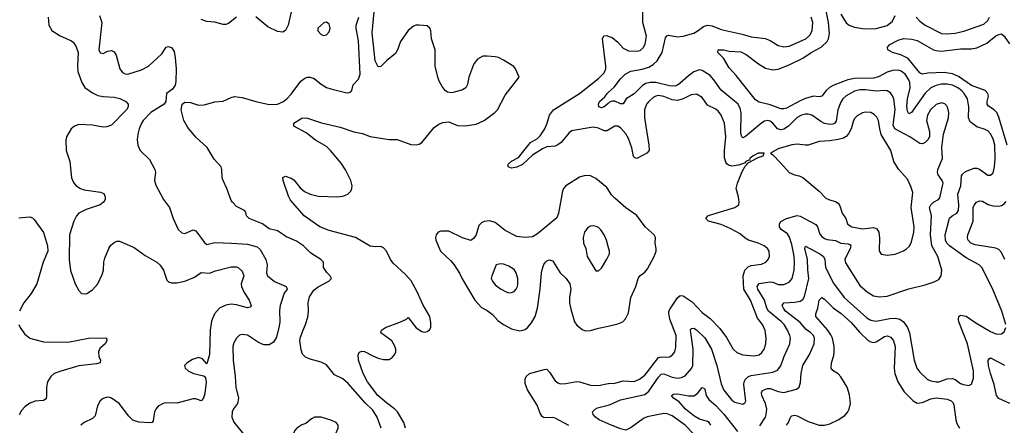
# Model space of a CAD drawing. Header units: inches. Extents: x 1682530 to 1839546, y 640742 to 791647.
# Tile 412 of 656: x 1695676 to 1702911, y 760390 to 763371. Entities that reach past the tile are written whole.
import ezdxf

# ---------------------------------------------------------------- set-up
doc = ezdxf.new("R2010")
doc.units = ezdxf.units.IN
doc.header["$MEASUREMENT"] = 0
doc.layers.add('B6796', color=7, linetype='Continuous')
doc.layers.add('B7706', color=7, linetype='Continuous')

msp = doc.modelspace()

# ---------------------------------------------------------------- linework, layer by layer
at = {"layer": 'B6796', "color": 5}
for points, elevation in [([(1697671, 763430), (1697647.7, 763332.3), (1697630, 763292.8), (1697610, 763279.3), (1697570, 763285.7), (1697498.5, 763318.5), (1697410, 763392.3)], 840), ([(1698510.7, 760370), (1698498, 760410), (1698451.3, 760490), (1698432.2, 760510), (1698370, 760555.8), (1698307.7, 760610), (1698232.2, 760710), (1698198.6, 760770), (1698165.7, 760870), (1698162.4, 760910), (1698171.5, 760928.5), (1698190, 760935.8), (1698210, 760931.7), (1698270, 760899.6), (1698310, 760884.4), (1698350, 760874.6), (1698390, 760872.7), (1698412.5, 760887.5), (1698431, 760909), (1698439.6, 760930), (1698438.7, 760950), (1698430, 760976), (1698409.6, 761010), (1698329, 761070), (1698333.2, 761090), (1698364, 761110), (1698470, 761147.7), (1698518, 761170), (1698530, 761182), (1698590, 761106.3), (1698630, 761080.3), (1698650, 761075.3), (1698670, 761079.3), (1698688, 761092), (1698696.3, 761110), (1698697.5, 761142.5), (1698689.7, 761190), (1698638.2, 761278.2), (1698597.6, 761370), (1698552.4, 761452.4), (1698510, 761499.7), (1698421.2, 761581.2), (1698401.7, 761610), (1698372.2, 761670), (1698350, 761695.1), (1698330, 761705.1), (1698290, 761701.2), (1698250, 761707.7), (1698142.2, 761770), (1697950, 761822), (1697880.3, 761850), (1697765.3, 761930), (1697664.7, 762044.7), (1697650, 762074), (1697611.6, 762190), (1697610, 762211), (1697630, 762221.6), (1697670, 762207), (1697690, 762193.4), (1697736.1, 762136.1), (1697768.9, 762108.9), (1697810, 762088.6), (1697870, 762074.6), (1698010, 762069.3), (1698050, 762073.2), (1698087.6, 762090), (1698108.3, 762110), (1698116.4, 762130), (1698118.4, 762150), (1698109.8, 762190), (1698070, 762268.4), (1698036.8, 762316.8), (1697959.8, 762410), (1697930, 762438.5), (1697850, 762485.7), (1697780.3, 762540.3), (1697689.3, 762590), (1697689.2, 762610), (1697750, 762647), (1697770, 762650.3), (1697790, 762647.4), (1697892.8, 762612.8), (1698030, 762581.6), (1698130, 762546.4), (1698194.7, 762534.7), (1698250, 762513.4), (1698390, 762491.5), (1698450, 762490.2), (1698550, 762455.2), (1698590, 762451.2), (1698610, 762456.5), (1698631.1, 762468.9), (1698721.4, 762578.6), (1698755.9, 762604.1), (1698783.9, 762616.1), (1698830, 762621.7), (1698893.9, 762593.9), (1698950, 762590.3), (1699030, 762602.4), (1699090, 762631.5), (1699168, 762690), (1699185.7, 762710), (1699242.5, 762817.5), (1699346, 762950), (1699319.7, 763010), (1699306.7, 763026.7), (1699230, 763075.1), (1699193.3, 763093.3), (1699170, 763098.7), (1699110, 763104.5), (1699077.8, 763102.2), (1699039.5, 763080.5), (1699013.9, 763046.1), (1698976.8, 762950), (1698965.4, 762894.6), (1698954, 762870), (1698930, 762856.8), (1698870, 762837.6), (1698850, 762833.1), (1698818.4, 762838.4), (1698803, 762850), (1698781.2, 762881.2), (1698758.7, 762918.7), (1698748.2, 762948.2), (1698728.3, 763030), (1698727.6, 763150), (1698702, 763230), (1698696.4, 763290), (1698690, 763309.2), (1698670, 763325.1), (1698611.8, 763331.8), (1698590, 763330.7), (1698570, 763323.7), (1698530, 763292.7), (1698474.8, 763210), (1698452.8, 763150), (1698436.5, 763123.5), (1698370.2, 763070), (1698330, 763028), (1698310, 763024.7), (1698288.2, 763070), (1698265.4, 763274.6), (1698281.5, 763430)], 820), ([(1695885.7, 763390), (1695890.3, 763330), (1695912.3, 763292.3), (1695972, 763252), (1696055.9, 763215.9), (1696070, 763203.8), (1696091, 763171), (1696104.9, 763130), (1696100.7, 763030), (1696104, 762990), (1696131.8, 762910), (1696153.6, 762873.6), (1696210, 762833.1), (1696250, 762814.9), (1696290, 762806.2), (1696370, 762801.3), (1696411.3, 762791.3), (1696454.8, 762770), (1696472.4, 762750), (1696471.6, 762730), (1696460.3, 762710), (1696350, 762597.2), (1696316.7, 762583.3), (1696290, 762581.5), (1696210, 762596.8), (1696110, 762600.5), (1696078.9, 762590), (1696054.4, 762570), (1696019.6, 762510), (1696015.1, 762484.9), (1696017.6, 762410), (1696044.3, 762330), (1696056, 762210), (1696070, 762173.7), (1696090, 762151.5), (1696121.6, 762130), (1696150, 762119.7), (1696270, 762104.2), (1696292.8, 762092.8), (1696304.9, 762070), (1696304.2, 762050), (1696291.8, 762030), (1696267, 762010), (1696163.3, 761976.7), (1696110.2, 761950), (1696092.1, 761930), (1696074.5, 761890), (1696042.3, 761790), (1696039.3, 761610), (1696050, 761526.8), (1696082.8, 761430), (1696110, 761380.5), (1696130, 761358.4), (1696150, 761355.3), (1696170, 761359.5), (1696210, 761385.3), (1696250, 761430.4), (1696280.8, 761499.2), (1696290.7, 761530), (1696294.2, 761590), (1696301.1, 761618.9), (1696330, 761690.4), (1696346.4, 761713.6), (1696370, 761734), (1696390, 761744.4), (1696410, 761743.1), (1696517.8, 761697.7), (1696598.2, 761638.2), (1696683.7, 761590), (1696707.6, 761567.6), (1696732.4, 761530), (1696757.1, 761457.1), (1696770, 761444.2), (1696790, 761438), (1696830, 761438.5), (1696890, 761450.2), (1696959.9, 761480.1), (1697010, 761512.8), (1697070, 761509.5), (1697113.8, 761526.2), (1697230, 761554.6), (1697270, 761554.2), (1697281.6, 761550), (1697310, 761522.6), (1697322.2, 761490), (1697304, 761430), (1697306.4, 761410), (1697325.5, 761365.5), (1697360.7, 761310), (1697376.5, 761270), (1697370, 761258), (1697350, 761254), (1697270, 761275.2), (1697230, 761280.2), (1697190, 761273.1), (1697144.2, 761250), (1697107.8, 761210), (1697084.6, 761155.4), (1697076.2, 761090), (1697070.2, 760910.2), (1697050, 760842.7), (1697018, 760878), (1696990, 760888.6), (1696945.3, 760874.7), (1696906.8, 760850), (1696886, 760830), (1696890.5, 760810), (1696912.7, 760790), (1696953.4, 760770), (1697016, 760756), (1697030.3, 760750.3), (1697039.9, 760739.9), (1697047, 760707), (1697037, 760623), (1697027.1, 760590), (1697010.1, 760569.9), (1696970, 760583.8), (1696950, 760585.3), (1696830, 760551.9), (1696750, 760555.3), (1696730, 760551.6), (1696694.3, 760530), (1696675.9, 760510), (1696667, 760490), (1696657.6, 760422.4), (1696650, 760409.7), (1696631.6, 760408.4), (1696550, 760413.3), (1696507.4, 760427.4), (1696476.4, 760456.4), (1696405.7, 760550), (1696350, 760589.8), (1696330, 760596.1), (1696310, 760595.6), (1696290, 760588), (1696266, 760570), (1696246.5, 760533.5), (1696230, 760460.9), (1696210, 760439.7), (1696150, 760409.7), (1696125.8, 760390)], 820), ([(1696262, 763402), (1696278.5, 763350), (1696256.9, 763150), (1696267.1, 763127.1), (1696290, 763123.1), (1696320.8, 763139.2), (1696350, 763144.4), (1696370, 763134.9), (1696384.6, 763110), (1696410.4, 763010), (1696430, 762983.8), (1696450, 762972.7), (1696470, 762970.4), (1696570, 763002.2), (1696623, 763030), (1696719.1, 763120.9), (1696751.5, 763168.5), (1696770, 763174.4), (1696790, 763168), (1696810, 763137.3), (1696819.3, 763090), (1696825.6, 763010), (1696823.4, 762916.6), (1696818.6, 762890), (1696798.3, 762861.7), (1696754, 762830), (1696750.4, 762770), (1696737.1, 762750), (1696639.5, 762690), (1696584, 762630), (1696570.3, 762610), (1696554.3, 762570), (1696543.1, 762530), (1696538.4, 762490), (1696543, 762450), (1696560.5, 762410), (1696630, 762343.7), (1696668.9, 762270), (1696673.1, 762250), (1696666.7, 762190), (1696675.4, 762155.4), (1696732.7, 762050), (1696776.4, 761990), (1696803.1, 761910), (1696840.4, 761830), (1696866, 761806), (1696890, 761800.4), (1696950, 761826), (1696970, 761819.3), (1697030, 761736.4), (1697050, 761718.4), (1697110, 761732.7), (1697231.3, 761728.7), (1697350, 761721.1), (1697421.3, 761701.3), (1697442.6, 761682.6), (1697483.8, 761610), (1697493.4, 761570), (1697488.2, 761510), (1697496, 761490), (1697547.7, 761447.7), (1697634, 761410), (1697642, 761390), (1697619.8, 761360.2), (1697590.3, 761269.7), (1697585.1, 761234.9), (1697586.2, 761150), (1697582, 761118), (1697562.6, 761037.4), (1697539.7, 761000.3), (1697510, 760981.3), (1697470, 760982.8), (1697430, 760999.8), (1697350, 761052.4), (1697310, 761058.7), (1697290, 761051.6), (1697270, 761029.5), (1697250, 760996), (1697242.8, 760970), (1697243.6, 760870), (1697259.1, 760750), (1697263.6, 760670), (1697283.1, 760590), (1697276.5, 760550), (1697247.8, 760512.2), (1697238, 760490), (1697235.6, 760450), (1697250, 760412.2), (1697323.4, 760323.4)], 840), ([(1698333.1, 760370), (1698303.5, 760450), (1698270, 760500.4), (1698214.8, 760554.8), (1698090, 760696.4), (1698050, 760731.3), (1697990, 760762), (1697930, 760834.5), (1697890, 760854.5), (1697810, 760875.1), (1697775.3, 760890), (1697754.2, 760914.2), (1697744.7, 760944.7), (1697735.1, 761010), (1697736.9, 761030), (1697755.2, 761084.8), (1697776.9, 761130), (1697793.9, 761186.1), (1697798.7, 761230), (1697795.6, 761290), (1697806, 761334), (1697837.5, 761382.5), (1697870, 761406.8), (1697948, 761450), (1697966, 761470), (1697958, 761490), (1697933.6, 761513.6), (1697909, 761549), (1697908.7, 761590), (1697889, 761610), (1697814.5, 761654.5), (1697760.9, 761710), (1697710, 761743.6), (1697636.1, 761776.1), (1697570, 761819.3), (1697510, 761833.2), (1697459, 761870), (1697362, 761910), (1697342, 761930), (1697336.4, 761956.4), (1697328, 761970), (1697270, 761999), (1697239, 762030), (1697230, 762042), (1697197.6, 762130), (1697169.8, 762189.8), (1697164, 762210), (1697161.5, 762270), (1697156.4, 762290), (1697105.7, 762345.7), (1697052.4, 762432.4), (1696969.1, 762509.1), (1696910, 762578.4), (1696881.1, 762630), (1696863.1, 762710), (1696869.7, 762750), (1696890, 762766), (1696930, 762763.1), (1696990, 762744.2), (1697030, 762746), (1697110, 762768.2), (1697170, 762773), (1697230, 762800.5), (1697253.6, 762806.4), (1697310, 762799.5), (1697410.2, 762770.2), (1697508.8, 762748.8), (1697570, 762749.4), (1697610, 762767.2), (1697639.2, 762790), (1697670, 762823.2), (1697741.1, 762919), (1697770, 762940.9), (1697790, 762948.9), (1697810, 762948.9), (1697838.8, 762938.8), (1697890, 762896.3), (1697930, 762874), (1697962.5, 762862.5), (1698070, 762835.3), (1698090, 762832.7), (1698110, 762840.7), (1698117, 762850), (1698126.9, 762893.1), (1698165.7, 762934.3), (1698176.8, 762970), (1698164.9, 763215.1), (1698147.9, 763307.9), (1698149.3, 763330), (1698167.9, 763390)], 840), ([(1697270, 763389.7), (1697210, 763343.9), (1697190, 763336.8), (1697170, 763335.6), (1697110, 763352.4), (1697050, 763358.7), (1697010, 763372)], 840), ([(1700000, 762560.1), (1699990, 762554.2), (1699970, 762555.5), (1699930, 762573.6), (1699890, 762581.3), (1699730, 762554.2), (1699710, 762537.6), (1699653.7, 762470), (1699630, 762451.1), (1699610, 762442.8), (1699550, 762436.4), (1699516.8, 762423.2), (1699444.4, 762375.6), (1699370, 762306), (1699330, 762287.3), (1699290, 762279.5), (1699266, 762290), (1699266, 762310), (1699290, 762330.4), (1699340.5, 762359.5), (1699429.7, 762470), (1699480.8, 762499.2), (1699501.1, 762518.9), (1699535.7, 762570), (1699552.3, 762610), (1699568.4, 762670), (1699599.3, 762710), (1699790, 762829.6), (1699930, 762938.6), (1699970, 762980.7), (1699983.4, 763010), (1699983.6, 763030), (1699957.6, 763230), (1699967, 763253), (1699990, 763255.2), (1700000, 763251.2)], 780), ([(1700000, 762756.1), (1699970, 762731.3), (1699950, 762724.2), (1699932, 762732), (1699929.7, 762750), (1699936.9, 762770), (1699975, 762805), (1699993.7, 762830), (1700000, 762835.4)], 760), ([(1700000, 762123), (1699990, 762138), (1699910, 762204.2), (1699870, 762224.5), (1699830, 762227), (1699790, 762213.2), (1699690, 762149.7), (1699671.4, 762130), (1699663.8, 762110), (1699636.1, 761950), (1699623.9, 761916.1), (1699481.8, 761798.2), (1699443.6, 761776.4), (1699390, 761770.5), (1699330, 761778.5), (1699242.9, 761822.9), (1699170, 761881.1), (1699130, 761892.3), (1699090, 761888.3), (1699070, 761877.4), (1699050, 761858.9), (1699029.4, 761790), (1699010, 761762.4), (1698990, 761748.9), (1698928.9, 761768.9), (1698830, 761816.9), (1698770, 761816.9), (1698750, 761809.3), (1698735.5, 761790), (1698730.4, 761770), (1698732.4, 761750), (1698768.7, 761670), (1698841.6, 761601.6), (1698867.6, 761570), (1698908.5, 761508.5), (1698926.1, 761466.1), (1699021.2, 761310), (1699070, 761256.5), (1699110, 761234.7), (1699150, 761205.2), (1699190, 761161.5), (1699230, 761130.2), (1699290, 761099.7), (1699350, 761084.9), (1699390, 761094.9), (1699410, 761110.3), (1699437.3, 761142.7), (1699464, 761190), (1699480.9, 761250), (1699500.8, 761390), (1699509.3, 761510), (1699516.7, 761543.3), (1699527.6, 761572.4), (1699539.7, 761590), (1699550, 761599.1), (1699570, 761605.8), (1699590, 761599.6), (1699599, 761590), (1699646.2, 761510), (1699690.3, 761470), (1699717.2, 761430), (1699726.2, 761390), (1699716, 761330), (1699715.3, 761290), (1699724.6, 761244.6), (1699753.8, 761150), (1699770, 761127), (1699810, 761094.9), (1699830, 761085.7), (1699870, 761086.5), (1699930, 761104.4), (1700000, 761119.8)], 820), ([(1695670, 761915.8), (1695750, 761921.3), (1695770, 761914.6), (1695781.8, 761901.8), (1695850, 761806.9), (1695879.9, 761710), (1695882.3, 761670), (1695849.2, 761590), (1695801.5, 761430), (1695760.5, 761359.5), (1695705.5, 761290), (1695674.3, 761230)], 780), ([(1700000, 761705.5), (1699988, 761750), (1699969.6, 761790), (1699946.1, 761826.1), (1699930, 761842.9), (1699912.1, 761852.1), (1699890, 761856.9), (1699870, 761854.3), (1699850, 761842.9), (1699827.2, 761810), (1699817.4, 761770), (1699818.7, 761730), (1699836.4, 761690), (1699846, 761630), (1699910, 761526), (1699930, 761526), (1699950, 761546), (1699990, 761610.8), (1700000, 761630.8)], 840), ([(1695670, 761130.5), (1695679.3, 761110), (1695710, 761062.8), (1695750, 761030.2), (1695850, 761003.7), (1696030, 761001.7), (1696182, 761030), (1696313.2, 761033.2), (1696315.3, 761010), (1696303.1, 760990), (1696265.6, 760954.4), (1696254.2, 760930), (1696256.2, 760896.2), (1696270.3, 760870), (1696268, 760850), (1696238.9, 760841), (1696110, 760826.6), (1695970, 760786.4), (1695929.7, 760770.3), (1695903.8, 760750), (1695880.1, 760710), (1695871.4, 760670), (1695873.8, 760606.2), (1695870, 760583.6), (1695850, 760571.8), (1695790, 760568.5), (1695750, 760553), (1695713.1, 760526.9), (1695690, 760499.4), (1695672.2, 760467.8)], 780), ([(1699710, 760389.3), (1699610, 760442), (1699590, 760447.8), (1699530, 760445.7), (1699515.2, 760455.2), (1699499.6, 760479.6), (1699477.4, 760537.4), (1699407.4, 760650), (1699390, 760698), (1699389.7, 760730), (1699396.9, 760750), (1699422, 760770), (1699530, 760801.1), (1699550, 760803.1), (1699570, 760780.3), (1699610, 760718.2), (1699630, 760702.6), (1699650, 760696.1), (1699690, 760697.2), (1699770, 760711.2), (1699790, 760710.7), (1699870, 760686), (1699930, 760683.2), (1700000, 760698.2)], 780), ([(1700000, 760401.4), (1699932.7, 760430), (1699906, 760450), (1699889.2, 760470), (1699884, 760490), (1699904, 760510), (1699922.2, 760517.8), (1700000, 760537.6)], 760)]:
    msp.add_lwpolyline(points, dxfattribs=dict(at, elevation=elevation))
for points, elevation in [([(1697930, 763354), (1697910, 763349), (1697867.7, 763310), (1697867.7, 763290), (1697890, 763262.8), (1697910, 763254.8), (1697930, 763261), (1697950, 763282), (1697957.2, 763310), (1697950, 763338)], 860), ([(1699210, 761578), (1699178, 761570), (1699144.2, 761490), (1699141.3, 761470), (1699150.4, 761450), (1699170, 761423.8), (1699210, 761392.4), (1699250, 761370.4), (1699270, 761363.8), (1699290, 761365.5), (1699310, 761373.4), (1699324.5, 761390), (1699333, 761410), (1699337.4, 761430), (1699336.9, 761470), (1699325.1, 761510), (1699310, 761534.5), (1699270, 761559.6), (1699230, 761575.1)], 840), ([(1697842, 760450), (1697821.1, 760438.9), (1697777.3, 760402.7), (1697750, 760394), (1697711.3, 760370), (1697696, 760350), (1697681, 760310), (1697684.7, 760290), (1697710, 760271.3), (1697810, 760270.7), (1697890, 760288.9), (1697970, 760307), (1697998, 760330), (1698016.2, 760370), (1698015.1, 760390), (1698001.2, 760410), (1697970, 760425.1), (1697890, 760449.5)], 860)]:
    msp.add_lwpolyline(points, close=True, dxfattribs=dict(at, elevation=elevation))
at = {"layer": 'B7706', "color": 5}
for points, elevation in [([(1700000, 763251.2), (1700030, 763239.3), (1700070, 763207.1), (1700110, 763162.4), (1700150, 763141.8), (1700210, 763139.3), (1700234.3, 763145.7), (1700256.6, 763163.4), (1700271, 763191), (1700280.7, 763250), (1700253.7, 763350), (1700254.8, 763430)], 780), ([(1702922.6, 761130), (1702893.6, 761230), (1702830, 761383.6), (1702747.2, 761547.2), (1702725.6, 761570), (1702630, 761619.9), (1702508.3, 761708.3), (1702488.5, 761730), (1702478.5, 761750), (1702475.5, 761790), (1702507.9, 761912.1), (1702528.3, 761930), (1702563.1, 761950), (1702574.3, 761970), (1702576.2, 762010), (1702570.5, 762090), (1702592.5, 762150), (1702596.8, 762223.2), (1702602.9, 762237.1), (1702624.8, 762255.2), (1702690, 762280.2), (1702710, 762280.7), (1702730, 762272.8), (1702790, 762229.1), (1702810, 762227.6), (1702830, 762246.7), (1702840.2, 762290), (1702843.7, 762350), (1702840.5, 762450), (1702830, 762494.7), (1702810, 762532.6), (1702790, 762554), (1702770, 762565.4), (1702710, 762582.9), (1702661.2, 762621.2), (1702647.2, 762650), (1702651.2, 762730), (1702641.7, 762790), (1702616.8, 762830), (1702596.8, 762850), (1702570, 762870.4), (1702530, 762890.4), (1702490, 762898.2), (1702450, 762897), (1702410, 762887.8), (1702370, 762869.9), (1702330, 762831.2), (1702230, 762689.7), (1702210, 762678.9), (1702199.4, 762699.4), (1702195.8, 762735.8), (1702199.5, 762790), (1702218.2, 762870), (1702217.1, 762910), (1702210.5, 762930), (1702181.5, 762970), (1702152.5, 762992.5), (1702130, 762999.9), (1702090, 762998.9), (1702050, 762986.3), (1701987.5, 762952.5), (1701950, 762941.5), (1701810, 762939.6), (1701760.3, 762930), (1701657.8, 762890), (1701627.4, 762872.6), (1701603, 762850), (1701570, 762808.3), (1701550, 762803.9), (1701510, 762808.2), (1701450, 762792.7), (1701410, 762775.8), (1701310, 762721.8), (1701290, 762715.4), (1701270, 762715.4), (1701190, 762746.6), (1701110, 762765.8), (1701082.7, 762782.7), (1700941.6, 762961.6), (1700890, 763017), (1700848.1, 763088.1), (1700806, 763130), (1700809, 763150), (1700849.8, 763150.2), (1700890, 763140.3), (1700974, 763134), (1701015.2, 763115.2), (1701105.9, 763045.9), (1701155.8, 763015.8), (1701210, 763002.5), (1701250, 763008.6), (1701330, 763039.2), (1701430, 763088.1), (1701492.7, 763130), (1701564.1, 763170), (1701609, 763210), (1701619.8, 763230), (1701625.5, 763270), (1701618.1, 763350), (1701598, 763462)], 740), ([(1700000, 762835.4), (1700045.3, 762874.7), (1700090, 762935.8), (1700125.1, 762970), (1700167.7, 762992.3), (1700250, 763008), (1700297.9, 763022.1), (1700330, 763041.6), (1700360.6, 763070), (1700396.5, 763130), (1700421, 763239), (1700430, 763252.2), (1700443.3, 763256.7), (1700510, 763244.6), (1700550, 763250.1), (1700630, 763273.2), (1700654.1, 763285.9), (1700699.5, 763320.5), (1700730, 763331.5), (1700765.4, 763325.4), (1700830, 763300.2), (1700985.4, 763265.4), (1701050, 763246.1), (1701154.3, 763234.3), (1701190, 763218.6), (1701250, 763181.8), (1701290, 763171.2), (1701330, 763176.8), (1701453.5, 763230), (1701482.6, 763257.4), (1701499.4, 763290), (1701503.9, 763350), (1701491.4, 763390)], 760), ([(1701710, 763411.6), (1701749, 763349), (1701770.8, 763330.8), (1701810, 763317.5), (1701883.8, 763303.8), (1701970, 763306.8), (1702050, 763328.9), (1702090, 763361.6), (1702110, 763401.1)], 740), ([(1702263.3, 763390), (1702290, 763359.8), (1702330, 763330.1), (1702450, 763269.5), (1702490, 763267), (1702550, 763272.1), (1702613.6, 763286.4), (1702760.4, 763339.6), (1702790, 763366), (1702802.5, 763390)], 740), ([(1702931.8, 762450), (1702870, 762654), (1702855.2, 762690), (1702836.5, 762710), (1702796.1, 762736.1), (1702786, 762750), (1702785.2, 762770), (1702795.9, 762810), (1702791.1, 762830), (1702769.8, 762850), (1702670, 762887.1), (1702575, 762955), (1702530, 762973.9), (1702470, 762982.2), (1702350, 762979.1), (1702310, 762970.9), (1702290, 762981.5), (1702205.1, 763085.1), (1702150, 763113.3), (1702089.5, 763129.5), (1702055.3, 763150), (1702053.2, 763170), (1702069.3, 763190), (1702130, 763221.6), (1702170, 763232.7), (1702232.3, 763227.7), (1702270, 763218), (1702390.7, 763150.7), (1702410, 763143.8), (1702450, 763141.1), (1702590, 763156.2), (1702670, 763156), (1702710, 763163.8), (1702782.2, 763197.8), (1702850, 763252.2), (1702870, 763263.6), (1702890, 763266.7), (1702909.2, 763249.2), (1702950, 763194.4)], 720), ([(1700000, 760537.6), (1700010, 760540.2), (1700090, 760576.6), (1700270, 760617.1), (1700297.9, 760642.1), (1700370, 760743.8), (1700390, 760765.6), (1700410, 760768.6), (1700470, 760743.5), (1700510, 760737), (1700538.4, 760741.6), (1700565, 760755), (1700611.2, 760808.8), (1700621.8, 760830), (1700624.8, 760950), (1700605.6, 761090), (1700610, 761100.5), (1700630, 761103.7), (1700650, 761092.8), (1700710, 761033.8), (1700759.8, 760950), (1700799.1, 760830), (1700830, 760695.5), (1700850, 760647.7), (1700910, 760574.6), (1700930, 760560.3), (1700990, 760546), (1701005.1, 760554.9), (1701010.9, 760569.1), (1701010, 760586), (1700996.8, 760690), (1700999.4, 760710), (1701008.9, 760730), (1701031.4, 760748.6), (1701050, 760755.4), (1701210, 760781.1), (1701243.9, 760796.1), (1701270, 760828.4), (1701289.9, 760890), (1701335.4, 760990), (1701339.8, 761030), (1701336.2, 761050), (1701319, 761090), (1701292.2, 761130), (1701272.9, 761150), (1701179.3, 761230), (1701166.9, 761250), (1701147.8, 761310), (1701100.5, 761390), (1701095.9, 761410), (1701110, 761432.7), (1701190, 761443.7), (1701210, 761441.3), (1701250, 761426), (1701290, 761425.8), (1701330, 761441.3), (1701351.1, 761468.9), (1701366.8, 761530), (1701370.5, 761589.5), (1701366.6, 761633.4), (1701350, 761718.7), (1701332.6, 761772.6), (1701317.1, 761797.1), (1701272.4, 761830), (1701258.8, 761850), (1701258.2, 761870), (1701270, 761887.2), (1701309.9, 761910.1), (1701390, 761932.9), (1701410, 761926.5), (1701526.7, 761866.7), (1701538.8, 761850), (1701555.9, 761795.9), (1701570, 761778.5), (1701590, 761763.8), (1701610, 761756), (1701670, 761748), (1701710, 761727.7), (1701763.5, 761723.5), (1701777.5, 761717.5), (1701784, 761710), (1701779.4, 761690), (1701739.7, 761610), (1701743.8, 761583.8), (1701850, 761418.7), (1701902.4, 761370), (1701950, 761342.3), (1701994.1, 761334.1), (1702050, 761339.1), (1702210, 761393.7), (1702330, 761422), (1702396, 761444), (1702430, 761463), (1702447.6, 761490), (1702451.5, 761530), (1702422, 761630), (1702377.6, 761710), (1702367.8, 761790), (1702377.2, 761930), (1702361.4, 761990), (1702370, 762011.8), (1702390, 762029.4), (1702427.4, 762050), (1702437.2, 762062.8), (1702458.1, 762150), (1702460.8, 762170), (1702455.4, 762190), (1702425.5, 762230), (1702419, 762250), (1702422.3, 762270), (1702456.9, 762350), (1702451, 762431), (1702463.5, 762530), (1702499.8, 762650), (1702503.8, 762690), (1702494.5, 762730), (1702473.3, 762753.3), (1702450, 762760.4), (1702410, 762747.8), (1702367.8, 762710), (1702346.3, 762670), (1702339.5, 762630), (1702361.7, 762550), (1702360.7, 762510), (1702350, 762487.6), (1702330, 762469.6), (1702310, 762459.5), (1702290, 762460.7), (1702217.4, 762510), (1702106.9, 762570), (1702095, 762595), (1702107.9, 762707.9), (1702098.5, 762790), (1702090, 762813), (1702074.2, 762834.3), (1702050, 762847.9), (1702030.6, 762850.6), (1701970, 762845.9), (1701890, 762855.6), (1701850, 762855.3), (1701810, 762845.2), (1701749.2, 762810.8), (1701725, 762790), (1701710, 762766.3), (1701687.5, 762710), (1701674.4, 762625.6), (1701665.3, 762610), (1701650, 762602.9), (1701630, 762601.2), (1701590, 762608.7), (1701562.7, 762622.7), (1701496.9, 762670), (1701470, 762677.4), (1701450, 762677.2), (1701420.3, 762670), (1701390, 762653.3), (1701325.8, 762590), (1701290, 762567.1), (1701270, 762561.8), (1701244.1, 762570), (1701210, 762610.8), (1701190, 762624.8), (1701170, 762629.8), (1701150, 762625.3), (1701130, 762614.2), (1701010, 762514), (1700990, 762502.6), (1700982, 762510), (1700974.7, 762534.7), (1700977.3, 762690), (1700970, 762719.7), (1700954.9, 762750), (1700830, 762854.6), (1700777.3, 762930), (1700750, 762960.7), (1700690, 762999.1), (1700670, 763002), (1700630, 762987.9), (1700590, 762959.5), (1700530, 762905.2), (1700510, 762890.5), (1700490, 762882.9), (1700450, 762885.1), (1700350, 762910.8), (1700309.6, 762910.4), (1700278, 762902), (1700253.1, 762886.9), (1700190, 762825.6), (1700132.8, 762790), (1700110, 762752.3), (1700090, 762753.3), (1700050, 762772), (1700028.3, 762771.7), (1700010, 762764.4), (1700000, 762756.1)], 760), ([(1700000, 760698.2), (1700001.4, 760698.6), (1700050, 760700.2), (1700110, 760716.3), (1700190, 760713.1), (1700230, 760728.4), (1700270, 760759.7), (1700290, 760782), (1700370, 760888.1), (1700390, 760894.2), (1700430, 760890.3), (1700450, 760894.3), (1700470, 760904.6), (1700489.7, 760930), (1700496.5, 760963.5), (1700498.7, 761050), (1700454.2, 761170), (1700445.2, 761214.8), (1700446.8, 761230), (1700454.7, 761245.3), (1700510, 761327.6), (1700530, 761343.6), (1700550, 761341.6), (1700616.9, 761296.9), (1700690, 761219), (1700750, 761175.4), (1700820.7, 761100.7), (1700870, 761034.9), (1700918.9, 760950), (1700945.9, 760925.9), (1700990, 760908.9), (1701070, 760899.7), (1701110, 760909.2), (1701130, 760926.5), (1701147.2, 760950), (1701158.7, 760990), (1701160.9, 761030), (1701152.6, 761087.4), (1701133.5, 761130), (1701096.5, 761176.5), (1701045.9, 761310), (1700997.2, 761390), (1700992.4, 761490), (1701004.6, 761530), (1701030, 761556.1), (1701050, 761563.9), (1701126.1, 761573.9), (1701158, 761590), (1701175.8, 761610), (1701185.4, 761630), (1701182.6, 761670), (1701171.2, 761690), (1701147.6, 761710), (1701102.9, 761730), (1701031.4, 761751.4), (1701006.5, 761766.5), (1700970, 761798), (1700897.4, 761837.4), (1700830, 761865.7), (1700738.4, 761890), (1700718.7, 761910), (1700731.8, 761930), (1700744.6, 761935.4), (1700929.8, 761990.2), (1700959.6, 762010), (1700963.5, 762030), (1700958, 762070), (1700941.5, 762130), (1700949.8, 762170.2), (1700985.3, 762254.7), (1701005.6, 762294.4), (1701022, 762310), (1701023.1, 762316.9), (1701048, 762330), (1701046, 762334), (1701050, 762332), (1701101.2, 762358.8), (1701138, 762370), (1701146, 762390), (1701102, 762390), (1701064.7, 762370), (1701041, 762350), (1701038.8, 762341.2), (1701012, 762330), (1701002.8, 762317.2), (1700958.9, 762301.1), (1700910, 762295.4), (1700883.1, 762303.1), (1700871.2, 762311.2), (1700863.7, 762323.7), (1700855.9, 762355.8), (1700854.3, 762410), (1700864.1, 762510), (1700854.6, 762610), (1700830, 762669.6), (1700810, 762696.4), (1700790, 762714), (1700730, 762743.5), (1700690, 762799.2), (1700650, 762823.1), (1700610, 762819.8), (1700550, 762789.1), (1700510, 762777.8), (1700470, 762781.9), (1700410, 762806.4), (1700370, 762813.4), (1700350, 762809.8), (1700330, 762798.4), (1700298, 762770), (1700281.6, 762750), (1700267.7, 762710), (1700267.4, 762650), (1700299.5, 762450), (1700300.2, 762410), (1700285.3, 762390), (1700210, 762351.8), (1700195.8, 762355.8), (1700186.8, 762366.8), (1700175, 762430), (1700150, 762497.2), (1700130, 762531.6), (1700090, 762576.2), (1700070, 762587.7), (1700050, 762589.8), (1700000, 762560.1)], 780), ([(1700000, 761119.8), (1700070, 761135.3), (1700108.2, 761151.8), (1700128.3, 761171.7), (1700150, 761216), (1700166.9, 761330), (1700202.4, 761410), (1700221.6, 761470), (1700232.4, 761487.6), (1700270, 761516.3), (1700290, 761540.5), (1700338, 761630), (1700352.7, 761670), (1700353.8, 761690), (1700346.2, 761730), (1700348.2, 761770), (1700338.7, 761790), (1700271.2, 761850), (1700210, 761932.4), (1700129.8, 761989.8), (1700050, 762058.7), (1700025.2, 762085.2), (1700000, 762123)], 820), ([(1702915, 761610), (1702890, 761660.9), (1702870, 761681.8), (1702850, 761692.7), (1702696.7, 761716.7), (1702663.9, 761730), (1702645.8, 761750), (1702640.8, 761770), (1702643.8, 761790), (1702683, 761890), (1702682.7, 761990), (1702690, 762008.5), (1702707.1, 762030), (1702730, 762040.9), (1702750, 762038), (1702793.6, 762013.6), (1702830, 762002.3), (1702870, 762001), (1702890, 762005.8), (1702910, 762018), (1702924.7, 762035.3)], 720), ([(1700000, 761630.8), (1700009.6, 761650), (1700009.6, 761670), (1700000, 761705.5)], 840), ([(1701114.5, 760385.5), (1701155, 760450), (1701161.8, 760470), (1701165, 760510), (1701157.2, 760550), (1701129.9, 760610), (1701126.1, 760630), (1701134.9, 760645.1), (1701170, 760659.6), (1701190, 760660.7), (1701250, 760638), (1701290, 760632.2), (1701384.6, 760655.4), (1701404.5, 760670), (1701414.3, 760705.7), (1701418, 760770), (1701429.8, 760830), (1701479.3, 760910), (1701513.6, 760990), (1701517.3, 761030), (1701508.9, 761050), (1701488.7, 761070), (1701454, 761094), (1701410, 761146.5), (1701303.2, 761230), (1701287.7, 761250), (1701279.3, 761270), (1701290, 761291), (1701370, 761294.2), (1701410, 761302), (1701430, 761314.7), (1701442.5, 761337.5), (1701474.7, 761470), (1701466.7, 761533.3), (1701465.3, 761610), (1701444.2, 761690), (1701450, 761706), (1701555.3, 761650), (1701582.6, 761630), (1701591.6, 761610), (1701597.8, 761550), (1701655.4, 761435.4), (1701735.4, 761330), (1701899.7, 761179.7), (1701930, 761163), (1701970, 761155.7), (1702070, 761175.8), (1702110, 761178.5), (1702143.7, 761170), (1702170.2, 761150), (1702200.2, 761110), (1702215.2, 761070), (1702249.3, 760870), (1702269.1, 760810), (1702290, 760781.3), (1702345.3, 760730), (1702370, 760716.5), (1702410, 760708.7), (1702430, 760710.2), (1702490, 760730.9), (1702530, 760735.3), (1702550, 760727.6), (1702590, 760697.6), (1702610, 760689), (1702650, 760683.8), (1702670, 760693.4), (1702684.5, 760735.5), (1702684, 760790), (1702641.7, 760990), (1702577.7, 761150), (1702574.7, 761170), (1702578, 761190), (1702590, 761199.3), (1702630, 761191.3), (1702702.3, 761142.3), (1702810, 761080.2), (1702850, 761063.1), (1702870, 761059.5), (1702890, 761062.4), (1702910, 761077.3), (1702923, 761110)], 740), ([(1701310.8, 760390), (1701324.5, 760410), (1701340.7, 760450), (1701350, 760460.5), (1701370, 760465.3), (1701390, 760460.3), (1701470, 760419), (1701550, 760392.4), (1701590, 760390.1), (1701630, 760401.7), (1701690, 760430.1), (1701738.7, 760461.3), (1701761.8, 760490), (1701771.9, 760510), (1701780.2, 760550), (1701773.4, 760613.4), (1701755.9, 760670), (1701710, 760745.3), (1701690, 760767.7), (1701652.1, 760792.1), (1701638, 760810), (1701641.5, 760850), (1701657.7, 760902.3), (1701661.1, 760930), (1701660.4, 760970), (1701647.7, 761030), (1701636.3, 761056.3), (1701612.3, 761092.3), (1701526.6, 761190), (1701527, 761210), (1701541, 761250), (1701551, 761309), (1701569.8, 761330.2), (1701590, 761316.9), (1701653.1, 761253.1), (1701712, 761212), (1701785.6, 761145.6), (1701850, 761071.4), (1701910, 761014.3), (1701930, 761002.6), (1701950, 760998.8), (1701970, 761003.7), (1702030, 761041.7), (1702050, 761047), (1702077.3, 761037.3), (1702097.5, 761010), (1702108.4, 760970), (1702101.5, 760810), (1702106.8, 760770), (1702129.5, 760710), (1702176, 760636), (1702240.3, 760570), (1702270, 760554), (1702310, 760558.2), (1702370, 760583.8), (1702410, 760591.7), (1702490, 760581.4), (1702519.5, 760570), (1702534.8, 760554.8), (1702540.7, 760540.7), (1702554.4, 760430), (1702563.1, 760403.1), (1702581.5, 760370)], 720), ([(1702952.1, 760550), (1702870, 760587.7), (1702853.8, 760610), (1702836.1, 760690), (1702808.8, 760770), (1702795, 760830), (1702792.6, 760867.4), (1702800.9, 760879.1), (1702810, 760884.9), (1702913.3, 760833.3)], 720), ([(1700754.3, 760390), (1700741.2, 760410), (1700730, 760417.6), (1700670, 760435.6), (1700630, 760460.2), (1700569.3, 760509.3), (1700521.5, 760561.5), (1700481.1, 760590), (1700465.6, 760610), (1700481.1, 760618.9), (1700510, 760622.3), (1700590, 760607.2), (1700630, 760607.9), (1700656.1, 760623.9), (1700690, 760668.4), (1700702.3, 760662.3), (1700710, 760656.3), (1700719.7, 760610), (1700739.2, 760579.2), (1700790, 760534.6), (1700851.1, 760471.1), (1700950, 760345.8)], 740), ([(1700719.2, 760000), (1700710.8, 760070), (1700665.6, 760245.6), (1700643.6, 760303.6), (1700625.8, 760330), (1700565.5, 760390), (1700470, 760459.5), (1700434.8, 760474.8), (1700410, 760476.5), (1700286.9, 760453.1), (1700260.6, 760439.4), (1700170, 760373.8), (1700130, 760355.6), (1700090, 760363.1), (1700000, 760401.4)], 760)]:
    msp.add_lwpolyline(points, dxfattribs=dict(at, elevation=elevation))
at = {"layer": 'B7706', "color": 5, "elevation": 780}
msp.add_lwpolyline([(1701890, 762691.9), (1701870, 762686.2), (1701830, 762664.4), (1701812.5, 762647.5), (1701802.6, 762630), (1701784.8, 762570), (1701766.9, 762533.1), (1701750, 762514), (1701730, 762500.7), (1701690, 762489.8), (1701630, 762481.5), (1701550, 762475.8), (1701470, 762449.7), (1701450, 762448.2), (1701390, 762456.4), (1701350, 762452.1), (1701250, 762421.6), (1701192, 762390), (1701210, 762378), (1701270, 762318), (1701330, 762248.7), (1701370, 762230.3), (1701403.4, 762223.4), (1701431.5, 762211.5), (1701550, 762110.3), (1701600.3, 762060.3), (1701627.1, 762047.1), (1701670, 762034.7), (1701690, 762022), (1701703.4, 762003.4), (1701720.2, 761950), (1701745.5, 761910), (1701758, 761870), (1701770, 761860.3), (1701790, 761848.7), (1701870, 761833.2), (1701950, 761844.3), (1701974.1, 761834.1), (1701989.5, 761809.5), (1701994.2, 761765.8), (1701991.9, 761671.9), (1702007.1, 761647.1), (1702050, 761640.8), (1702110, 761647.4), (1702170, 761671.8), (1702193.4, 761686.6), (1702213.5, 761706.5), (1702230, 761738.8), (1702246, 761810), (1702248.8, 761848.8), (1702226.1, 761990), (1702240.1, 762100.1), (1702224.9, 762144.9), (1702198.7, 762198.7), (1702133.7, 762273.7), (1702099.2, 762330), (1702077.2, 762410), (1702007.2, 762527.2), (1701995.2, 762570), (1701987.4, 762630), (1701975.2, 762655.2), (1701955.7, 762675.7), (1701930, 762688.5)], close=True, dxfattribs=at)

doc.saveas('drawing.dxf')
